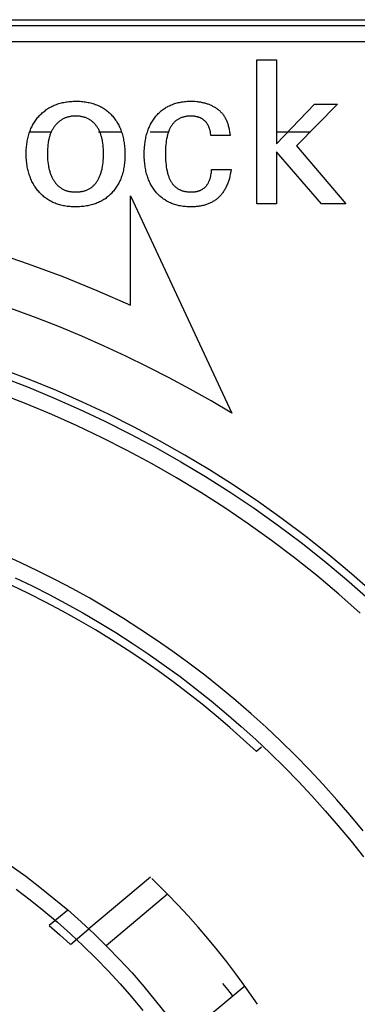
# Model space of a CAD drawing. Header units: millimetres. Extents: x -2637 to -1637, y 678 to 1678.
# Tile 281 of 348: x -2015.85 to -2011.63, y 1396.6 to 1408.91. Entities that reach past the tile are written whole.
import ezdxf

# ---------------------------------------------------------------- set-up
doc = ezdxf.new("R2010")
doc.units = ezdxf.units.MM
doc.layers.add('Make2D$B.SHOW mini', color=7, linetype='Continuous', true_color=0x000000)

msp = doc.modelspace()

# ---------------------------------------------------------------- linework, layer by layer
at = {"layer": 'Make2D$B.SHOW mini', "color": 18, "lineweight": -3, "true_color": 0x000000}
for points in [[(-2059.217, 1408.906), (-2008.217, 1408.906)], [(-2008.217, 1408.831), (-2059.217, 1408.831)], [(-2008.217, 1408.631), (-2059.217, 1408.631)], [(-2012.888, 1406.606), (-2012.888, 1408.406)], [(-2012.888, 1408.406), (-2012.641, 1408.406)], [(-2012.641, 1408.406), (-2012.641, 1407.353)], [(-2015.604, 1407.709), (-2015.593, 1407.72), (-2015.582, 1407.731), (-2015.571, 1407.741), (-2015.56, 1407.751), (-2015.548, 1407.76), (-2015.536, 1407.769), (-2015.524, 1407.778), (-2015.512, 1407.787), (-2015.5, 1407.795), (-2015.487, 1407.803), (-2015.474, 1407.81), (-2015.461, 1407.817), (-2015.448, 1407.824), (-2015.434, 1407.83), (-2015.42, 1407.837), (-2015.406, 1407.842), (-2015.392, 1407.848), (-2015.377, 1407.853), (-2015.362, 1407.857), (-2015.347, 1407.862), (-2015.332, 1407.866), (-2015.317, 1407.87), (-2015.301, 1407.873), (-2015.285, 1407.876), (-2015.269, 1407.878), (-2015.253, 1407.881), (-2015.236, 1407.883), (-2015.219, 1407.884), (-2015.202, 1407.885), (-2015.185, 1407.886), (-2015.167, 1407.887), (-2015.149, 1407.887)], [(-2015.149, 1407.887), (-2015.132, 1407.887), (-2015.114, 1407.886), (-2015.097, 1407.886), (-2015.079, 1407.884), (-2015.063, 1407.883), (-2015.046, 1407.881), (-2015.03, 1407.879), (-2015.013, 1407.876), (-2014.997, 1407.873), (-2014.982, 1407.87), (-2014.966, 1407.866), (-2014.951, 1407.862), (-2014.936, 1407.858), (-2014.922, 1407.853), (-2014.907, 1407.848), (-2014.893, 1407.843), (-2014.879, 1407.837), (-2014.865, 1407.831), (-2014.852, 1407.825), (-2014.839, 1407.818), (-2014.826, 1407.811), (-2014.813, 1407.804), (-2014.8, 1407.796), (-2014.788, 1407.788), (-2014.776, 1407.779), (-2014.765, 1407.77), (-2014.753, 1407.761), (-2014.742, 1407.752), (-2014.731, 1407.742), (-2014.72, 1407.732), (-2014.71, 1407.721), (-2014.699, 1407.71)], [(-2014.139, 1407.711), (-2014.13, 1407.721), (-2014.12, 1407.732), (-2014.109, 1407.742), (-2014.099, 1407.752), (-2014.088, 1407.761), (-2014.077, 1407.771), (-2014.066, 1407.779), (-2014.054, 1407.788), (-2014.043, 1407.796), (-2014.031, 1407.804), (-2014.019, 1407.811), (-2014.006, 1407.818), (-2013.994, 1407.825), (-2013.981, 1407.831), (-2013.968, 1407.837), (-2013.954, 1407.843), (-2013.941, 1407.848), (-2013.927, 1407.853), (-2013.913, 1407.858), (-2013.899, 1407.862), (-2013.884, 1407.866), (-2013.869, 1407.87), (-2013.854, 1407.873), (-2013.839, 1407.876), (-2013.824, 1407.879), (-2013.808, 1407.881), (-2013.792, 1407.883), (-2013.776, 1407.884), (-2013.76, 1407.886), (-2013.743, 1407.886), (-2013.726, 1407.887), (-2013.709, 1407.887)], [(-2013.709, 1407.887), (-2013.685, 1407.887), (-2013.661, 1407.886), (-2013.638, 1407.884), (-2013.627, 1407.882), (-2013.615, 1407.881), (-2013.604, 1407.879), (-2013.593, 1407.878), (-2013.582, 1407.876), (-2013.571, 1407.873), (-2013.56, 1407.871), (-2013.55, 1407.868), (-2013.539, 1407.866), (-2013.529, 1407.863), (-2013.518, 1407.859), (-2013.508, 1407.856), (-2013.498, 1407.853), (-2013.488, 1407.849), (-2013.478, 1407.845), (-2013.469, 1407.841), (-2013.459, 1407.837), (-2013.45, 1407.832), (-2013.44, 1407.827), (-2013.431, 1407.823), (-2013.422, 1407.817), (-2013.413, 1407.812), (-2013.404, 1407.807), (-2013.395, 1407.801), (-2013.387, 1407.795), (-2013.378, 1407.789)], [(-2013.378, 1407.789), (-2013.37, 1407.783), (-2013.362, 1407.777), (-2013.354, 1407.77), (-2013.346, 1407.763), (-2013.339, 1407.755), (-2013.332, 1407.748), (-2013.325, 1407.74), (-2013.318, 1407.732), (-2013.311, 1407.724), (-2013.305, 1407.715), (-2013.299, 1407.706), (-2013.293, 1407.697), (-2013.287, 1407.688), (-2013.282, 1407.678), (-2013.277, 1407.668), (-2013.272, 1407.658), (-2013.267, 1407.647), (-2013.262, 1407.636), (-2013.258, 1407.625), (-2013.254, 1407.614), (-2013.25, 1407.603), (-2013.246, 1407.591), (-2013.243, 1407.579), (-2013.24, 1407.566), (-2013.237, 1407.554), (-2013.234, 1407.541), (-2013.231, 1407.528), (-2013.229, 1407.515), (-2013.227, 1407.501), (-2013.225, 1407.487), (-2013.222, 1407.458)], [(-2012.641, 1407.353), (-2012.164, 1407.851)], [(-2011.879, 1407.851), (-2012.391, 1407.331)], [(-2012.164, 1407.851), (-2011.879, 1407.851)], [(-2015.771, 1407.23), (-2015.771, 1407.249), (-2015.771, 1407.267), (-2015.77, 1407.286), (-2015.769, 1407.304), (-2015.767, 1407.321), (-2015.765, 1407.339), (-2015.763, 1407.356), (-2015.761, 1407.373), (-2015.758, 1407.39), (-2015.755, 1407.406), (-2015.752, 1407.423), (-2015.748, 1407.439), (-2015.744, 1407.455), (-2015.739, 1407.47), (-2015.735, 1407.486), (-2015.73, 1407.501), (-2015.724, 1407.516), (-2015.718, 1407.53), (-2015.712, 1407.545), (-2015.706, 1407.559), (-2015.699, 1407.573), (-2015.692, 1407.586), (-2015.685, 1407.6), (-2015.677, 1407.613), (-2015.669, 1407.626), (-2015.661, 1407.638), (-2015.652, 1407.651), (-2015.643, 1407.663), (-2015.634, 1407.675), (-2015.624, 1407.687), (-2015.614, 1407.698), (-2015.604, 1407.709)], [(-2015.154, 1407.702), (-2015.165, 1407.701), (-2015.175, 1407.701), (-2015.185, 1407.7), (-2015.194, 1407.7), (-2015.204, 1407.699), (-2015.213, 1407.697), (-2015.223, 1407.696), (-2015.232, 1407.694), (-2015.241, 1407.692), (-2015.25, 1407.689), (-2015.259, 1407.687), (-2015.268, 1407.684), (-2015.276, 1407.681), (-2015.285, 1407.678), (-2015.293, 1407.674), (-2015.301, 1407.671), (-2015.309, 1407.667), (-2015.317, 1407.663), (-2015.325, 1407.658), (-2015.332, 1407.653), (-2015.34, 1407.648), (-2015.347, 1407.643), (-2015.354, 1407.638), (-2015.361, 1407.632), (-2015.368, 1407.626), (-2015.375, 1407.62), (-2015.382, 1407.614), (-2015.388, 1407.607), (-2015.394, 1407.601), (-2015.401, 1407.594), (-2015.407, 1407.586), (-2015.413, 1407.579)], [(-2014.895, 1407.581), (-2014.901, 1407.589), (-2014.907, 1407.596), (-2014.913, 1407.603), (-2014.919, 1407.609), (-2014.925, 1407.616), (-2014.932, 1407.622), (-2014.938, 1407.628), (-2014.945, 1407.634), (-2014.952, 1407.639), (-2014.959, 1407.645), (-2014.966, 1407.65), (-2014.974, 1407.655), (-2014.981, 1407.659), (-2014.989, 1407.663), (-2014.997, 1407.668), (-2015.005, 1407.671), (-2015.013, 1407.675), (-2015.021, 1407.679), (-2015.03, 1407.682), (-2015.039, 1407.685), (-2015.047, 1407.687), (-2015.056, 1407.69), (-2015.066, 1407.692), (-2015.075, 1407.694), (-2015.084, 1407.696), (-2015.094, 1407.697), (-2015.103, 1407.699), (-2015.113, 1407.7), (-2015.123, 1407.7), (-2015.134, 1407.701), (-2015.144, 1407.701), (-2015.154, 1407.702)], [(-2014.699, 1407.71), (-2014.689, 1407.699), (-2014.68, 1407.688), (-2014.671, 1407.676), (-2014.661, 1407.664), (-2014.653, 1407.652), (-2014.644, 1407.639), (-2014.636, 1407.626), (-2014.628, 1407.613), (-2014.621, 1407.6), (-2014.614, 1407.586), (-2014.607, 1407.572), (-2014.601, 1407.558), (-2014.594, 1407.544), (-2014.588, 1407.529), (-2014.583, 1407.514), (-2014.578, 1407.499), (-2014.573, 1407.483), (-2014.568, 1407.468), (-2014.564, 1407.452), (-2014.56, 1407.435), (-2014.556, 1407.419), (-2014.553, 1407.402), (-2014.55, 1407.385), (-2014.547, 1407.367), (-2014.544, 1407.35), (-2014.542, 1407.332), (-2014.541, 1407.314), (-2014.539, 1407.295), (-2014.538, 1407.277), (-2014.537, 1407.258), (-2014.536, 1407.219)], [(-2014.295, 1407.225), (-2014.294, 1407.263), (-2014.292, 1407.3), (-2014.291, 1407.318), (-2014.289, 1407.336), (-2014.287, 1407.354), (-2014.285, 1407.371), (-2014.282, 1407.388), (-2014.279, 1407.405), (-2014.276, 1407.422), (-2014.273, 1407.438), (-2014.269, 1407.454), (-2014.265, 1407.47), (-2014.261, 1407.485), (-2014.256, 1407.501), (-2014.251, 1407.516), (-2014.246, 1407.531), (-2014.24, 1407.545), (-2014.234, 1407.559), (-2014.228, 1407.573), (-2014.221, 1407.587), (-2014.215, 1407.601), (-2014.207, 1407.614), (-2014.2, 1407.627), (-2014.192, 1407.64), (-2014.184, 1407.652), (-2014.176, 1407.664), (-2014.167, 1407.676), (-2014.158, 1407.688), (-2014.149, 1407.699), (-2014.139, 1407.711)], [(-2013.714, 1407.702), (-2013.724, 1407.701), (-2013.734, 1407.701), (-2013.743, 1407.701), (-2013.752, 1407.7), (-2013.762, 1407.699), (-2013.771, 1407.697), (-2013.78, 1407.696), (-2013.788, 1407.694), (-2013.797, 1407.692), (-2013.805, 1407.69), (-2013.813, 1407.688), (-2013.822, 1407.685), (-2013.829, 1407.682), (-2013.837, 1407.679), (-2013.845, 1407.676), (-2013.852, 1407.672), (-2013.86, 1407.669), (-2013.867, 1407.665), (-2013.874, 1407.66), (-2013.881, 1407.656), (-2013.887, 1407.651), (-2013.894, 1407.646), (-2013.9, 1407.641), (-2013.907, 1407.636), (-2013.913, 1407.63), (-2013.919, 1407.625), (-2013.925, 1407.619), (-2013.93, 1407.612), (-2013.936, 1407.606), (-2013.941, 1407.599), (-2013.946, 1407.592), (-2013.951, 1407.585), (-2013.956, 1407.578), (-2013.961, 1407.57), (-2013.965, 1407.562), (-2013.97, 1407.554), (-2013.974, 1407.546), (-2013.978, 1407.537), (-2013.982, 1407.528), (-2013.986, 1407.519), (-2013.989, 1407.51), (-2013.993, 1407.501), (-2013.996, 1407.491), (-2013.999, 1407.481), (-2014.002, 1407.471), (-2014.005, 1407.461), (-2014.008, 1407.45), (-2014.01, 1407.439), (-2014.015, 1407.417), (-2014.019, 1407.394), (-2014.022, 1407.37), (-2014.025, 1407.345), (-2014.027, 1407.319), (-2014.029, 1407.292), (-2014.03, 1407.264), (-2014.03, 1407.235)], [(-2013.46, 1407.458), (-2013.462, 1407.473), (-2013.464, 1407.488), (-2013.466, 1407.502), (-2013.468, 1407.509), (-2013.469, 1407.515), (-2013.471, 1407.522), (-2013.473, 1407.528), (-2013.475, 1407.535), (-2013.477, 1407.541), (-2013.479, 1407.547), (-2013.481, 1407.553), (-2013.483, 1407.559), (-2013.486, 1407.565), (-2013.488, 1407.57), (-2013.491, 1407.576), (-2013.493, 1407.581), (-2013.496, 1407.586), (-2013.499, 1407.592), (-2013.502, 1407.597), (-2013.505, 1407.602), (-2013.508, 1407.606), (-2013.511, 1407.611), (-2013.515, 1407.616), (-2013.518, 1407.62), (-2013.522, 1407.624), (-2013.525, 1407.629), (-2013.529, 1407.633), (-2013.533, 1407.637), (-2013.537, 1407.641), (-2013.541, 1407.644), (-2013.545, 1407.648), (-2013.549, 1407.651), (-2013.553, 1407.655), (-2013.558, 1407.658), (-2013.562, 1407.661), (-2013.567, 1407.664), (-2013.572, 1407.667), (-2013.576, 1407.67), (-2013.581, 1407.673), (-2013.586, 1407.675), (-2013.592, 1407.678), (-2013.597, 1407.68), (-2013.602, 1407.682), (-2013.607, 1407.684), (-2013.613, 1407.686), (-2013.619, 1407.688), (-2013.624, 1407.69), (-2013.63, 1407.691), (-2013.636, 1407.693), (-2013.642, 1407.694), (-2013.648, 1407.696), (-2013.654, 1407.697), (-2013.66, 1407.698), (-2013.667, 1407.699), (-2013.673, 1407.699), (-2013.68, 1407.7), (-2013.687, 1407.701), (-2013.693, 1407.701), (-2013.7, 1407.701), (-2013.714, 1407.702)], [(-2015.728, 1407.506), (-2015.454, 1407.506)], [(-2015.413, 1407.579), (-2015.418, 1407.571), (-2015.424, 1407.563), (-2015.429, 1407.555), (-2015.435, 1407.547), (-2015.44, 1407.538), (-2015.445, 1407.53), (-2015.449, 1407.521), (-2015.454, 1407.512), (-2015.458, 1407.503), (-2015.462, 1407.493), (-2015.466, 1407.484), (-2015.47, 1407.474), (-2015.474, 1407.464), (-2015.477, 1407.454), (-2015.48, 1407.443), (-2015.483, 1407.433), (-2015.486, 1407.422), (-2015.489, 1407.411), (-2015.491, 1407.4), (-2015.493, 1407.389), (-2015.496, 1407.378), (-2015.497, 1407.366), (-2015.501, 1407.343), (-2015.503, 1407.318), (-2015.505, 1407.293), (-2015.506, 1407.267), (-2015.507, 1407.24)], [(-2014.803, 1407.23), (-2014.804, 1407.259), (-2014.805, 1407.286), (-2014.807, 1407.313), (-2014.809, 1407.338), (-2014.813, 1407.363), (-2014.817, 1407.387), (-2014.819, 1407.399), (-2014.821, 1407.411), (-2014.824, 1407.422), (-2014.827, 1407.433), (-2014.83, 1407.444), (-2014.833, 1407.455), (-2014.836, 1407.465), (-2014.84, 1407.475), (-2014.843, 1407.485), (-2014.847, 1407.495), (-2014.851, 1407.505), (-2014.855, 1407.514), (-2014.86, 1407.523), (-2014.864, 1407.532), (-2014.869, 1407.541), (-2014.874, 1407.549), (-2014.879, 1407.558), (-2014.884, 1407.566), (-2014.889, 1407.574), (-2014.895, 1407.581)], [(-2014.866, 1407.506), (-2014.58, 1407.506)], [(-2014.22, 1407.506), (-2013.991, 1407.506)], [(-2012.639, 1407.506), (-2012.216, 1407.506)], [(-2013.222, 1407.458), (-2013.46, 1407.458)], [(-2012.077, 1406.606), (-2012.641, 1407.253)], [(-2012.641, 1407.253), (-2012.641, 1406.606)], [(-2012.391, 1407.331), (-2011.774, 1406.606)], [(-2015.605, 1406.746), (-2015.615, 1406.758), (-2015.625, 1406.769), (-2015.635, 1406.781), (-2015.644, 1406.793), (-2015.653, 1406.806), (-2015.661, 1406.818), (-2015.67, 1406.831), (-2015.678, 1406.844), (-2015.685, 1406.857), (-2015.693, 1406.871), (-2015.7, 1406.885), (-2015.706, 1406.899), (-2015.713, 1406.913), (-2015.719, 1406.928), (-2015.724, 1406.942), (-2015.73, 1406.957), (-2015.735, 1406.972), (-2015.739, 1406.988), (-2015.744, 1407.004), (-2015.748, 1407.02), (-2015.752, 1407.036), (-2015.755, 1407.052), (-2015.758, 1407.069), (-2015.761, 1407.086), (-2015.763, 1407.103), (-2015.765, 1407.121), (-2015.767, 1407.138), (-2015.769, 1407.156), (-2015.77, 1407.174), (-2015.771, 1407.193), (-2015.771, 1407.23)], [(-2015.507, 1407.24), (-2015.506, 1407.211), (-2015.505, 1407.183), (-2015.504, 1407.156), (-2015.501, 1407.13), (-2015.498, 1407.104), (-2015.494, 1407.079), (-2015.492, 1407.067), (-2015.489, 1407.055), (-2015.487, 1407.044), (-2015.484, 1407.032), (-2015.481, 1407.021), (-2015.478, 1407.01), (-2015.475, 1407), (-2015.471, 1406.989), (-2015.468, 1406.979), (-2015.464, 1406.969), (-2015.46, 1406.959), (-2015.456, 1406.949), (-2015.451, 1406.94), (-2015.447, 1406.93), (-2015.442, 1406.921), (-2015.437, 1406.912), (-2015.432, 1406.904), (-2015.427, 1406.895), (-2015.421, 1406.887), (-2015.415, 1406.879)], [(-2014.891, 1406.877), (-2014.886, 1406.885), (-2014.881, 1406.893), (-2014.876, 1406.901), (-2014.871, 1406.909), (-2014.866, 1406.918), (-2014.862, 1406.927), (-2014.857, 1406.936), (-2014.853, 1406.945), (-2014.849, 1406.955), (-2014.845, 1406.965), (-2014.842, 1406.975), (-2014.838, 1406.985), (-2014.835, 1406.995), (-2014.832, 1407.006), (-2014.829, 1407.016), (-2014.826, 1407.027), (-2014.823, 1407.038), (-2014.821, 1407.05), (-2014.816, 1407.073), (-2014.812, 1407.097), (-2014.809, 1407.122), (-2014.807, 1407.148), (-2014.805, 1407.175), (-2014.804, 1407.202), (-2014.803, 1407.23)], [(-2014.536, 1407.219), (-2014.537, 1407.2), (-2014.537, 1407.182), (-2014.538, 1407.163), (-2014.539, 1407.145), (-2014.541, 1407.127), (-2014.542, 1407.11), (-2014.544, 1407.093), (-2014.547, 1407.076), (-2014.55, 1407.059), (-2014.553, 1407.042), (-2014.556, 1407.026), (-2014.56, 1407.01), (-2014.564, 1406.994), (-2014.568, 1406.979), (-2014.573, 1406.963), (-2014.578, 1406.948), (-2014.583, 1406.933), (-2014.588, 1406.919), (-2014.594, 1406.905), (-2014.601, 1406.891), (-2014.607, 1406.877), (-2014.614, 1406.863), (-2014.621, 1406.85), (-2014.629, 1406.837), (-2014.636, 1406.824), (-2014.645, 1406.812), (-2014.653, 1406.799), (-2014.662, 1406.787), (-2014.671, 1406.776), (-2014.68, 1406.764), (-2014.69, 1406.753), (-2014.7, 1406.742)], [(-2014.14, 1406.742), (-2014.149, 1406.753), (-2014.159, 1406.765), (-2014.167, 1406.776), (-2014.176, 1406.788), (-2014.184, 1406.8), (-2014.192, 1406.813), (-2014.2, 1406.825), (-2014.208, 1406.838), (-2014.215, 1406.851), (-2014.221, 1406.865), (-2014.228, 1406.878), (-2014.234, 1406.892), (-2014.24, 1406.906), (-2014.246, 1406.921), (-2014.251, 1406.936), (-2014.256, 1406.95), (-2014.261, 1406.966), (-2014.265, 1406.981), (-2014.269, 1406.997), (-2014.273, 1407.013), (-2014.276, 1407.029), (-2014.279, 1407.046), (-2014.282, 1407.062), (-2014.285, 1407.079), (-2014.287, 1407.097), (-2014.289, 1407.114), (-2014.291, 1407.132), (-2014.292, 1407.15), (-2014.294, 1407.187), (-2014.295, 1407.225)], [(-2014.03, 1407.235), (-2014.03, 1407.205), (-2014.029, 1407.175), (-2014.027, 1407.146), (-2014.025, 1407.119), (-2014.022, 1407.092), (-2014.019, 1407.067), (-2014.015, 1407.042), (-2014.01, 1407.019), (-2014.008, 1407.008), (-2014.005, 1406.997), (-2014.002, 1406.986), (-2013.999, 1406.975), (-2013.996, 1406.965), (-2013.993, 1406.955), (-2013.989, 1406.945), (-2013.986, 1406.936), (-2013.982, 1406.927), (-2013.978, 1406.918), (-2013.974, 1406.909), (-2013.97, 1406.9), (-2013.965, 1406.892), (-2013.961, 1406.884), (-2013.956, 1406.877), (-2013.951, 1406.869)], [(-2013.208, 1407.032), (-2013.212, 1407.004), (-2013.218, 1406.976), (-2013.224, 1406.949), (-2013.23, 1406.923), (-2013.234, 1406.91), (-2013.238, 1406.898), (-2013.242, 1406.886), (-2013.246, 1406.874), (-2013.25, 1406.862), (-2013.255, 1406.851), (-2013.26, 1406.839), (-2013.265, 1406.828), (-2013.27, 1406.818), (-2013.275, 1406.807), (-2013.28, 1406.797), (-2013.286, 1406.787), (-2013.292, 1406.777), (-2013.298, 1406.767), (-2013.304, 1406.758), (-2013.31, 1406.748), (-2013.317, 1406.739), (-2013.324, 1406.731), (-2013.33, 1406.722), (-2013.338, 1406.714), (-2013.345, 1406.706), (-2013.352, 1406.698), (-2013.36, 1406.69), (-2013.368, 1406.683), (-2013.376, 1406.676), (-2013.384, 1406.669), (-2013.392, 1406.662), (-2013.401, 1406.656), (-2013.409, 1406.65), (-2013.418, 1406.644), (-2013.427, 1406.638), (-2013.436, 1406.632), (-2013.446, 1406.627), (-2013.455, 1406.622), (-2013.465, 1406.617), (-2013.475, 1406.612), (-2013.485, 1406.608), (-2013.495, 1406.604), (-2013.506, 1406.6), (-2013.517, 1406.596), (-2013.527, 1406.593), (-2013.538, 1406.589), (-2013.55, 1406.586), (-2013.561, 1406.583), (-2013.573, 1406.581), (-2013.584, 1406.578), (-2013.596, 1406.576), (-2013.608, 1406.574), (-2013.621, 1406.573), (-2013.633, 1406.571), (-2013.646, 1406.57), (-2013.659, 1406.569), (-2013.672, 1406.568), (-2013.685, 1406.568), (-2013.712, 1406.567)], [(-2013.709, 1406.753), (-2013.702, 1406.753), (-2013.694, 1406.753), (-2013.687, 1406.753), (-2013.68, 1406.754), (-2013.673, 1406.754), (-2013.666, 1406.755), (-2013.659, 1406.756), (-2013.653, 1406.757), (-2013.646, 1406.758), (-2013.639, 1406.759), (-2013.633, 1406.761), (-2013.627, 1406.762), (-2013.621, 1406.764), (-2013.615, 1406.766), (-2013.609, 1406.768), (-2013.603, 1406.77), (-2013.597, 1406.772), (-2013.592, 1406.775), (-2013.586, 1406.777), (-2013.581, 1406.78), (-2013.575, 1406.783), (-2013.57, 1406.786), (-2013.565, 1406.789), (-2013.56, 1406.792), (-2013.556, 1406.795), (-2013.551, 1406.799), (-2013.546, 1406.802), (-2013.542, 1406.806), (-2013.537, 1406.81), (-2013.533, 1406.814), (-2013.529, 1406.818), (-2013.525, 1406.822), (-2013.521, 1406.827), (-2013.517, 1406.831), (-2013.513, 1406.836), (-2013.51, 1406.841), (-2013.506, 1406.846), (-2013.503, 1406.851), (-2013.499, 1406.856), (-2013.496, 1406.862), (-2013.493, 1406.867), (-2013.49, 1406.873), (-2013.487, 1406.879), (-2013.485, 1406.885), (-2013.482, 1406.891), (-2013.479, 1406.897), (-2013.477, 1406.903), (-2013.475, 1406.91), (-2013.472, 1406.916), (-2013.47, 1406.923), (-2013.468, 1406.93), (-2013.466, 1406.937), (-2013.465, 1406.944), (-2013.463, 1406.952), (-2013.46, 1406.967), (-2013.457, 1406.982), (-2013.455, 1406.998), (-2013.453, 1407.015), (-2013.452, 1407.032)], [(-2013.452, 1407.032), (-2013.208, 1407.032)], [(-2015.415, 1406.879), (-2015.41, 1406.871), (-2015.404, 1406.864), (-2015.397, 1406.856), (-2015.391, 1406.849), (-2015.385, 1406.842), (-2015.378, 1406.836), (-2015.371, 1406.83), (-2015.365, 1406.823), (-2015.357, 1406.818), (-2015.35, 1406.812), (-2015.343, 1406.807), (-2015.336, 1406.802), (-2015.328, 1406.797), (-2015.32, 1406.792), (-2015.312, 1406.788), (-2015.304, 1406.784), (-2015.296, 1406.78), (-2015.288, 1406.777), (-2015.279, 1406.773), (-2015.27, 1406.77), (-2015.262, 1406.767), (-2015.253, 1406.765), (-2015.243, 1406.763), (-2015.234, 1406.76), (-2015.225, 1406.759), (-2015.215, 1406.757), (-2015.205, 1406.756), (-2015.196, 1406.755), (-2015.185, 1406.754), (-2015.175, 1406.753), (-2015.165, 1406.753), (-2015.154, 1406.753)], [(-2015.154, 1406.753), (-2015.143, 1406.753), (-2015.133, 1406.753), (-2015.122, 1406.754), (-2015.112, 1406.755), (-2015.101, 1406.756), (-2015.091, 1406.757), (-2015.081, 1406.759), (-2015.072, 1406.76), (-2015.062, 1406.762), (-2015.053, 1406.765), (-2015.044, 1406.767), (-2015.035, 1406.77), (-2015.026, 1406.773), (-2015.017, 1406.776), (-2015.009, 1406.78), (-2015, 1406.784), (-2014.992, 1406.788), (-2014.984, 1406.792), (-2014.976, 1406.796), (-2014.969, 1406.801), (-2014.961, 1406.806), (-2014.954, 1406.811), (-2014.947, 1406.817), (-2014.94, 1406.822), (-2014.933, 1406.828), (-2014.927, 1406.835), (-2014.92, 1406.841), (-2014.914, 1406.848), (-2014.908, 1406.855), (-2014.902, 1406.862), (-2014.897, 1406.869), (-2014.891, 1406.877)], [(-2013.951, 1406.869), (-2013.946, 1406.862), (-2013.941, 1406.855), (-2013.936, 1406.848), (-2013.93, 1406.842), (-2013.924, 1406.836), (-2013.919, 1406.83), (-2013.913, 1406.824), (-2013.906, 1406.818), (-2013.9, 1406.813), (-2013.894, 1406.808), (-2013.887, 1406.803), (-2013.88, 1406.798), (-2013.873, 1406.794), (-2013.866, 1406.79), (-2013.859, 1406.786), (-2013.851, 1406.782), (-2013.844, 1406.778), (-2013.836, 1406.775), (-2013.828, 1406.772), (-2013.82, 1406.769), (-2013.811, 1406.766), (-2013.803, 1406.764), (-2013.794, 1406.762), (-2013.786, 1406.76), (-2013.777, 1406.758), (-2013.767, 1406.757), (-2013.758, 1406.756), (-2013.749, 1406.754), (-2013.739, 1406.754), (-2013.729, 1406.753), (-2013.719, 1406.753), (-2013.709, 1406.753)], [(-2015.157, 1406.567), (-2015.174, 1406.567), (-2015.192, 1406.568), (-2015.209, 1406.569), (-2015.226, 1406.57), (-2015.242, 1406.571), (-2015.259, 1406.573), (-2015.275, 1406.576), (-2015.291, 1406.578), (-2015.306, 1406.581), (-2015.322, 1406.584), (-2015.337, 1406.588), (-2015.352, 1406.592), (-2015.367, 1406.596), (-2015.381, 1406.601), (-2015.396, 1406.606), (-2015.41, 1406.612), (-2015.424, 1406.617), (-2015.437, 1406.623), (-2015.451, 1406.63), (-2015.464, 1406.637), (-2015.477, 1406.644), (-2015.49, 1406.651), (-2015.502, 1406.659), (-2015.515, 1406.667), (-2015.527, 1406.676), (-2015.538, 1406.685), (-2015.55, 1406.694), (-2015.561, 1406.704), (-2015.573, 1406.714), (-2015.584, 1406.724), (-2015.594, 1406.735), (-2015.605, 1406.746)], [(-2014.7, 1406.742), (-2014.71, 1406.731), (-2014.721, 1406.72), (-2014.732, 1406.71), (-2014.743, 1406.701), (-2014.754, 1406.691), (-2014.766, 1406.682), (-2014.777, 1406.673), (-2014.79, 1406.665), (-2014.802, 1406.657), (-2014.815, 1406.649), (-2014.827, 1406.642), (-2014.841, 1406.635), (-2014.854, 1406.628), (-2014.868, 1406.622), (-2014.882, 1406.616), (-2014.896, 1406.611), (-2014.91, 1406.605), (-2014.925, 1406.6), (-2014.94, 1406.596), (-2014.955, 1406.592), (-2014.97, 1406.588), (-2014.986, 1406.584), (-2015.002, 1406.581), (-2015.018, 1406.578), (-2015.035, 1406.575), (-2015.051, 1406.573), (-2015.068, 1406.571), (-2015.086, 1406.57), (-2015.103, 1406.569), (-2015.121, 1406.568), (-2015.139, 1406.567), (-2015.157, 1406.567)], [(-2014.467, 1406.706), (-2013.2, 1403.988)], [(-2014.467, 1405.337), (-2014.467, 1406.706)], [(-2013.712, 1406.567), (-2013.729, 1406.567), (-2013.745, 1406.568), (-2013.762, 1406.569), (-2013.778, 1406.57), (-2013.794, 1406.571), (-2013.81, 1406.573), (-2013.825, 1406.575), (-2013.841, 1406.578), (-2013.856, 1406.581), (-2013.871, 1406.584), (-2013.885, 1406.588), (-2013.9, 1406.592), (-2013.914, 1406.596), (-2013.928, 1406.6), (-2013.942, 1406.605), (-2013.955, 1406.611), (-2013.968, 1406.616), (-2013.981, 1406.622), (-2013.994, 1406.629), (-2014.007, 1406.635), (-2014.019, 1406.642), (-2014.031, 1406.65), (-2014.043, 1406.657), (-2014.055, 1406.665), (-2014.066, 1406.674), (-2014.077, 1406.682), (-2014.088, 1406.691), (-2014.099, 1406.701), (-2014.11, 1406.711), (-2014.12, 1406.721), (-2014.13, 1406.731), (-2014.14, 1406.742)], [(-2012.641, 1406.606), (-2012.888, 1406.606)], [(-2011.774, 1406.606), (-2012.077, 1406.606)], [(-2017.967, 1406.465), (-2017.517, 1406.37), (-2017.07, 1406.261), (-2016.625, 1406.139), (-2016.184, 1406.005), (-2015.747, 1405.857), (-2015.315, 1405.696), (-2014.888, 1405.523), (-2014.467, 1405.337)], [(-2013.2, 1403.988), (-2013.458, 1404.141), (-2013.72, 1404.289), (-2013.985, 1404.432), (-2014.253, 1404.569), (-2014.524, 1404.702), (-2014.798, 1404.828), (-2015.074, 1404.95), (-2015.353, 1405.066), (-2015.634, 1405.176), (-2015.917, 1405.28), (-2016.202, 1405.379), (-2016.489, 1405.472), (-2016.777, 1405.559), (-2017.067, 1405.64), (-2017.358, 1405.715), (-2017.65, 1405.785)], [(-2016.085, 1404.441), (-2015.757, 1404.316), (-2015.432, 1404.182), (-2015.108, 1404.04), (-2014.786, 1403.888), (-2014.467, 1403.728), (-2014.15, 1403.56), (-2013.837, 1403.382), (-2013.528, 1403.197), (-2013.222, 1403.002), (-2012.921, 1402.8), (-2012.624, 1402.589), (-2012.333, 1402.371), (-2012.046, 1402.144), (-2011.766, 1401.91), (-2011.491, 1401.668)], [(-2011.426, 1401.74), (-2011.703, 1401.983), (-2011.986, 1402.219), (-2012.274, 1402.447), (-2012.568, 1402.667), (-2012.866, 1402.879), (-2013.17, 1403.083), (-2013.477, 1403.279), (-2013.789, 1403.466), (-2014.104, 1403.644), (-2014.422, 1403.814), (-2014.744, 1403.975), (-2015.068, 1404.127), (-2015.394, 1404.271), (-2015.722, 1404.405), (-2016.052, 1404.531)], [(-2011.593, 1401.491), (-2011.862, 1401.729), (-2012.137, 1401.96), (-2012.417, 1402.183), (-2012.703, 1402.399), (-2012.993, 1402.607), (-2013.288, 1402.806), (-2013.587, 1402.998), (-2013.89, 1403.182), (-2014.197, 1403.357), (-2014.507, 1403.524), (-2014.82, 1403.682), (-2015.135, 1403.832), (-2015.452, 1403.973), (-2015.772, 1404.106), (-2016.092, 1404.23)], [(-2011.558, 1398.771), (-2011.72, 1398.967), (-2011.886, 1399.159), (-2012.056, 1399.348), (-2012.229, 1399.533), (-2012.407, 1399.714), (-2012.587, 1399.891), (-2012.771, 1400.064), (-2012.959, 1400.233), (-2013.149, 1400.397), (-2013.342, 1400.557), (-2013.538, 1400.713), (-2013.737, 1400.864), (-2013.939, 1401.011), (-2014.142, 1401.153), (-2014.348, 1401.291), (-2014.556, 1401.423), (-2014.766, 1401.551), (-2014.977, 1401.675), (-2015.19, 1401.793), (-2015.405, 1401.907), (-2015.621, 1402.016), (-2015.838, 1402.12), (-2016.056, 1402.22)], [(-2012.892, 1399.76), (-2013.056, 1399.911), (-2013.224, 1400.06), (-2013.396, 1400.207), (-2013.572, 1400.351), (-2013.752, 1400.493), (-2013.935, 1400.632), (-2014.122, 1400.768), (-2014.313, 1400.901), (-2014.507, 1401.031), (-2014.705, 1401.157), (-2014.906, 1401.28), (-2015.11, 1401.4), (-2015.318, 1401.516), (-2015.529, 1401.628), (-2015.743, 1401.736), (-2015.959, 1401.841)], [(-2015.909, 1401.933), (-2015.696, 1401.83), (-2015.484, 1401.723), (-2015.274, 1401.611), (-2015.064, 1401.494), (-2014.857, 1401.373), (-2014.651, 1401.247), (-2014.447, 1401.116), (-2014.245, 1400.981), (-2014.045, 1400.841), (-2013.847, 1400.697), (-2013.652, 1400.548), (-2013.459, 1400.395), (-2013.27, 1400.237), (-2013.083, 1400.075), (-2012.899, 1399.909), (-2012.718, 1399.739), (-2012.541, 1399.565), (-2012.367, 1399.388), (-2012.197, 1399.206), (-2012.03, 1399.02), (-2011.867, 1398.831), (-2011.708, 1398.639), (-2011.553, 1398.443)], [(-2012.826, 1399.815), (-2012.892, 1399.76)], [(-2015.96, 1398.332), (-2015.778, 1398.201), (-2015.599, 1398.066), (-2015.424, 1397.926), (-2015.252, 1397.781), (-2015.083, 1397.632), (-2014.918, 1397.478), (-2014.757, 1397.32), (-2014.601, 1397.159), (-2014.448, 1396.993), (-2014.3, 1396.823), (-2014.157, 1396.65), (-2014.018, 1396.473)], [(-2014.217, 1398.191), (-2014.988, 1397.544)], [(-2014.003, 1397.979), (-2014.2, 1398.175)], [(-2015.897, 1398.04), (-2015.722, 1397.908), (-2015.55, 1397.771), (-2015.382, 1397.63), (-2015.217, 1397.484), (-2015.057, 1397.334), (-2014.899, 1397.18), (-2014.746, 1397.021), (-2014.597, 1396.859), (-2014.453, 1396.694), (-2014.313, 1396.524)], [(-2014.003, 1397.979), (-2014.771, 1397.334)], [(-2013.038, 1396.83), (-2013.149, 1396.982), (-2013.263, 1397.131), (-2013.379, 1397.278), (-2013.498, 1397.423), (-2013.62, 1397.566), (-2013.745, 1397.706), (-2013.873, 1397.844), (-2014.003, 1397.979)], [(-2015.251, 1397.78), (-2015.484, 1397.585)], [(-2015.484, 1397.585), (-2015.352, 1397.47), (-2015.222, 1397.352)], [(-2015.219, 1397.35), (-2014.988, 1397.544)], [(-2013.038, 1396.83), (-2013.807, 1396.185)], [(-2013.186, 1396.706), (-2013.191, 1396.713), (-2013.251, 1396.785), (-2013.31, 1396.863)], [(-2012.88, 1396.602), (-2013.038, 1396.83)]]:
    msp.add_lwpolyline(points, dxfattribs=at)

doc.saveas('drawing.dxf')
